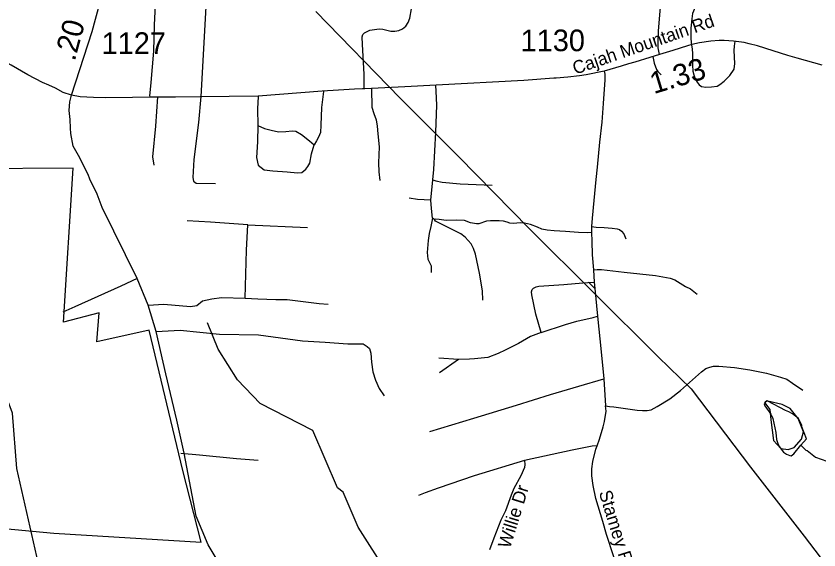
# Model space of a CAD drawing. Extents: x 1159738 to 1321356, y 736314 to 882035.
# Drawn here: x 1258338 to 1262980, y 763546 to 766631 of the extents above; entities that cross this region are included whole.
import ezdxf

# ---------------------------------------------------------------- set-up
doc = ezdxf.new("R2010")
doc.units = 0
for name, color, linetype in [('Exist Boundary Political City Limit New', 7, 'Continuous'), ('Exist Hydrographic Creek Single Shore', 7, 'Continuous'), ('Exist Hydrographic Misc Water Feature', 7, 'Continuous'), ('Exist Hydrographic Pond Under 1500 Sq Ft', 7, 'Continuous'), ('Exist Road Non-System Type 51', 7, 'Continuous'), ('Exist Road Non-System Type 51 Label', 7, 'Continuous'), ('Exist Road Secondary Mileage Hundredths English Label', 7, 'Continuous'), ('Exist Road Secondary Type 51 Attributed', 7, 'Continuous'), ('Exist Road Secondary Type 51 Label', 7, 'Continuous'), ('Exist Road Secondary Type 51 Number Label', 7, 'Continuous'), ('Exist Utilities Electrical Transmission Line', 7, 'Continuous'), ('Map Preparation Boundary City Limit Buffer Line', 7, 'Continuous')]:
    doc.layers.add(name, color=color, linetype=linetype)

msp = doc.modelspace()

# ---------------------------------------------------------------- linework, layer by layer
at = {"layer": 'Exist Boundary Political City Limit New'}
for points in [[(1259408.2, 763591.2), (1259303.5, 764005), (1259107.7, 764814.9), (1258806.2, 764747.9), (1258818.7, 764915.5), (1258613.5, 764861), (1258668.4, 765752.5), (1257499.4, 765743.9), (1257086.8, 765503), (1257089.2, 766483.8), (1256740.2, 766389), (1256819.5, 767268.4)], [(1257917.1, 760272), (1257824.5, 760333.6), (1257633.9, 760448.8), (1257399.4, 760578.7), (1257276.3, 760866.9), (1257297.3, 760917.2), (1257182.1, 761026.1), (1256872.7, 761210.1), (1256719.8, 761266.7), (1256686.3, 761310.7), (1256508.6, 761478), (1256445.8, 761502.8), (1256316, 761578.3), (1256226.1, 761676.5), (1256077.6, 761852.1), (1255993.6, 762020.2), (1255943.4, 762162.2), (1256045.7, 763847.1), (1257181.9, 763765), (1257194.5, 763867.6), (1257357.8, 763865.5), (1257345.5, 763755.6), (1258555.9, 763643.6), (1259408.2, 763591.2)]]:
    msp.add_lwpolyline(points, dxfattribs=at)
at = {"layer": 'Exist Hydrographic Creek Single Shore'}
for points in [[(1258506.5, 760310.8), (1258404.5, 760555.7), (1258331.5, 760649.1), (1258329.5, 760865.8), (1258282.5, 761001.4), (1258255.5, 761251.3), (1258171.5, 761538.6), (1258192.5, 761705.6), (1258270.4, 761818.9), (1258507.5, 761945.5), (1258503.5, 762454.3), (1258407.5, 762600.7), (1258403.5, 762781.3), (1258456.5, 762898.4), (1258478.5, 763423.2), (1258343.4, 764016.7), (1258318.4, 764335.7), (1258131.4, 764831.8), (1258119.4, 765009.3), (1258015.4, 765185.4)], [(1260494.5, 760096.9), (1260645.5, 760468), (1260799.5, 760622.6), (1261168.5, 760713.7), (1261290.6, 760788.5), (1261289.5, 760885.2), (1261193.5, 761054.5), (1261118.5, 761371.2), (1261055.5, 761523.4), (1261022.5, 761885.2), (1261037.5, 762167.2), (1261111.5, 762457.8), (1261072.5, 762583.3), (1260813.5, 762897), (1260315.5, 763678.4), (1260229.5, 763880.4), (1260196.5, 763904.1), (1260054.5, 764235.2), (1259749.5, 764392.3), (1259619.5, 764529.5), (1259507.4, 764705.7), (1259444.5, 764858)]]:
    msp.add_lwpolyline(points, dxfattribs=at)
at = {"layer": 'Exist Hydrographic Misc Water Feature'}
for points in [[(1262874.9, 764150.7), (1262908.8, 764187.7), (1262880.7, 764256.5), (1262880.9, 764264.5), (1262862.1, 764305.1), (1262826.8, 764332.1), (1262805.2, 764344.7), (1262787.3, 764351.2), (1262684.8, 764406.1), (1262676.8, 764406.4), (1262668.7, 764400.6), (1262664.4, 764390.7), (1262668.1, 764378.6), (1262702.7, 764329.6), (1262714, 764305.3), (1262731.8, 764224.8), (1262734.7, 764184.8), (1262742, 764160.5), (1262749.6, 764144.3), (1262774.7, 764111.6), (1262792.3, 764099.1), (1262812.1, 764090.6), (1262820.1, 764090.3), (1262834.5, 764101.9), (1262874.9, 764150.7)], [(1262874.9, 764150.7), (1262905, 764121.9), (1262912.9, 764119.7), (1262959.9, 764082.3), (1263025.1, 764058)]]:
    msp.add_lwpolyline(points, dxfattribs=at)
at = {"layer": 'Exist Hydrographic Pond Under 1500 Sq Ft'}
msp.add_lwpolyline([(1262666.9, 764395.3), (1262697.2, 764358), (1262701.8, 764297.5), (1262718.1, 764178.9), (1262760, 764132.3), (1262801.8, 764125.3), (1262836.7, 764137), (1262878.5, 764185.8), (1262890.2, 764227.7), (1262859.9, 764304.5), (1262813.4, 764362.7), (1262766.9, 764386), (1262685.5, 764404.6), (1262680.9, 764406.9)], close=True, dxfattribs=at)
at = {"layer": 'Exist Road Non-System Type 51'}
for p, q in [((1259679.1, 765423.5), (1260024, 765409.3)), ((1261677.3, 765164.6), (1261681.5, 765093.7)), ((1261681.5, 765093.7), (1261684.9, 765055.5)), ((1261684.9, 765055.5), (1261699.3, 764896)), ((1258678.3, 764950.9), (1258609, 764919.6)), ((1260896.8, 764646.2), (1260783.1, 764653.5)), ((1260896.8, 764646.2), (1260785.9, 764569.8)), ((1261736.6, 764534.2), (1261747.1, 764378))]:
    msp.add_line(p, q, dxfattribs=at)
for points in [[(1262058.4, 766408.4), (1262050.2, 766446.6), (1262050.2, 766472.1), (1262053.5, 766545.1), (1262061.8, 766659.7), (1262075, 766802.1), (1262095.5, 766963.5), (1262122.5, 767166.7), (1262137.5, 767285.7), (1262154.6, 767429.1), (1262156.8, 767465.9), (1262155.7, 767495.2), (1262144.1, 767522.3), (1262132.5, 767542.8), (1262115.3, 767585.4), (1262106.5, 767614.8), (1262097.6, 767667.3), (1262099.3, 767707.7), (1262103.2, 767736.2), (1262110.4, 767753.9), (1262123.6, 767768.3), (1262143.6, 767785.5)], [(1259662.4, 767068.8), (1259646.8, 767087.1), (1259611.3, 767115.9), (1259589.6, 767132.3), (1259569.8, 767140.7), (1259549.9, 767147.1), (1259526, 767151.6), (1259505.9, 767146), (1259487.7, 767138.4), (1259471.5, 767126.7), (1259465.1, 767108.8), (1259458.7, 767088.9), (1259458.4, 767072.9), (1259455.6, 767032.9), (1259406.8, 766165.8)], [(1259112.2, 766167), (1259120.3, 766246.9), (1259134.1, 766428.1), (1259138.2, 766577.8), (1259146.4, 766737.9), (1259146.4, 766883.4)], [(1262307.6, 766911), (1262306.5, 766855.1), (1262304.3, 766788.7), (1262295.5, 766751.6), (1262270.6, 766695.2), (1262249, 766646.3), (1262245.2, 766615.3), (1262239.6, 766560), (1262239.6, 766499.1), (1262242.9, 766462.6)], [(1260350.9, 766207.9), (1260351.8, 766294), (1260341.7, 766466.2), (1260339.9, 766510.9), (1260342.6, 766524.7), (1260352.8, 766534), (1260383.3, 766548.8), (1260437, 766556.2), (1260458.3, 766554.4), (1260481.4, 766549.7), (1260505.4, 766544.2), (1260528.5, 766543.3), (1260550.7, 766547.9), (1260572.9, 766556.2), (1260591.4, 766572.9), (1260605.3, 766594.2), (1260614.6, 766618.2), (1260624.7, 766672.8), (1260636.8, 766757.1), (1260643.2, 766853.4)], [(1262242.9, 766462.6), (1262247.8, 766441.9), (1262250, 766412.6), (1262248.3, 766346.2), (1262251.1, 766311.3), (1262256.1, 766290.3), (1262264.9, 766267), (1262275.4, 766248.8), (1262288.2, 766233.8), (1262300.9, 766224.4), (1262325.7, 766220.7), (1262358.3, 766221.8), (1262391.5, 766224.6), (1262408.1, 766235.1), (1262431.9, 766255), (1262465.6, 766286.6), (1262489.9, 766323.7), (1262493.8, 766355.8), (1262489.9, 766432.1), (1262491.6, 766456.8), (1262493.2, 766472.3), (1262495.4, 766482.8)], [(1262020.3, 766396), (1262028, 766357.9), (1262041.3, 766321.9), (1262049, 766310.3), (1262067.3, 766290.3)], [(1261738.5, 766312.5), (1261741.4, 766294), (1261741.4, 766261.3), (1261733.1, 766126.3), (1261725.3, 766017.8), (1261712.1, 765901.9), (1261697.1, 765756.6), (1261689.4, 765685.8), (1261677.8, 765565), (1261668.9, 765462.1), (1261666.2, 765415.3)], [(1260747.5, 765685.1), (1260754, 765744.7), (1260765.1, 765960.4), (1260771.5, 766115), (1260767.8, 766197), (1260766, 766230.3)], [(1260116.2, 766193.9), (1260104.1, 766101.4), (1260100.4, 765999.8), (1260097.7, 765957.2), (1260087.5, 765930.4), (1260075.5, 765909.1), (1260061.7, 765887.1)], [(1260392.5, 766210.9), (1260395.2, 766104.5), (1260407.3, 766067.4), (1260420.2, 766030.4), (1260426.7, 765995.2), (1260430.4, 765950.8), (1260436.9, 765874.9), (1260434.1, 765782.8), (1260435, 765730), (1260440.6, 765681)], [(1259156.6, 766164.6), (1259143.6, 765993.8), (1259127.2, 765816.7), (1259135.4, 765770)], [(1259406.8, 766165.8), (1259392.3, 766014.7), (1259366.3, 765801.3), (1259361.1, 765697.2), (1259363.7, 765676.4), (1259379.3, 765666), (1259491.2, 765663.4)], [(1259737.5, 766165.8), (1259734.4, 766095.3), (1259735.7, 765999.2)], [(1259735.7, 765999.2), (1259734.4, 765904.5), (1259728.9, 765812.5), (1259738.5, 765768.6), (1259772.8, 765742.5), (1259823.5, 765735.7), (1259905.8, 765730.2), (1259964.8, 765724.7), (1259990.9, 765727.4), (1260014.3, 765746.4), (1260025.7, 765761.7), (1260036.5, 765780.4), (1260047.3, 765834.6), (1260055.2, 765867.2), (1260061.7, 765887.1)], [(1259735.7, 765999.2), (1259775.5, 765981.4), (1259812.6, 765970.4), (1259855.1, 765962.2), (1259899, 765963.5), (1259934.6, 765967.7), (1259956.6, 765964.9), (1259989.5, 765945.4), (1260034.8, 765910.3), (1260061.7, 765887.1)], [(1260737.3, 765566.6), (1260747.5, 765685.1)], [(1260747.5, 765685.1), (1260766, 765678.6), (1260802.1, 765671.2), (1260905.6, 765661.9), (1261091.6, 765652.7)], [(1260737.3, 765566.6), (1260659.6, 765571.2), (1260610.6, 765577.7)], [(1260745.7, 765463.2), (1260741, 765518.5), (1260737.3, 765566.6)], [(1259679.1, 765423.5), (1259462.3, 765440), (1259327.9, 765448.3)], [(1260745.7, 765463.2), (1260736.1, 765415.1), (1260725.9, 765375.1), (1260720.4, 765334), (1260716.1, 765264.7), (1260719.5, 765225.4), (1260737.7, 765188.3), (1260739.2, 765148.1)], [(1260756.8, 765454.5), (1260745.7, 765463.2)], [(1261665.6, 765380.5), (1261640.7, 765378.2), (1261591, 765380.5), (1261515.2, 765386.5), (1261450.2, 765389.9), (1261408.1, 765392.6), (1261378.8, 765399.8), (1261352.3, 765410.3), (1261311.9, 765427), (1261277.1, 765434.7), (1261256.6, 765436.4), (1261234.2, 765434.1), (1261214.8, 765432.5), (1261192.7, 765433), (1261177.2, 765439.7), (1261155.7, 765445.2), (1261131.3, 765447.4), (1261081.6, 765446.9), (1261058.9, 765444.7), (1261013.8, 765430.8), (1260999.9, 765429.2), (1260965.7, 765435.8), (1260930.3, 765448.5), (1260884.9, 765451.3), (1260825.9, 765449.6), (1260785, 765454.5), (1260766.2, 765457.9), (1260756.8, 765454.5)], [(1261036.2, 764988.9), (1261035.3, 765043.5), (1261018.6, 765144.4), (1260993.7, 765255.5), (1260983.5, 765288.5), (1260969.7, 765315.3), (1260935.4, 765352.4), (1260909.5, 765372.7), (1260875.3, 765390.3), (1260813.3, 765420.9), (1260763.5, 765446.4), (1260756.8, 765454.5)], [(1259662.6, 765000.7), (1259670.8, 765278), (1259679.1, 765423.5)], [(1261666.2, 765415.3), (1261665.6, 765380.5)], [(1261666.2, 765415.3), (1261691.6, 765411.4), (1261738.1, 765408.1), (1261784, 765405.4), (1261814.4, 765400.9), (1261826.6, 765396.5), (1261838.2, 765387.7), (1261851.4, 765371.6), (1261864.2, 765342.8)], [(1261665.6, 765380.5), (1261666.4, 765329.8), (1261669.5, 765251.8), (1261677.3, 765164.6)], [(1261677.3, 765164.6), (1261698, 765166), (1261723.7, 765166), (1261854.1, 765150.6), (1262036.1, 765130.8), (1262120.2, 765116.2), (1262147.6, 765106.8), (1262209.4, 765068.1), (1262237.7, 765054.4), (1262275.5, 765024.3)], [(1259038.1, 765114.6), (1258943.7, 765070.6), (1258678.3, 764950.9)], [(1261374.2, 764802.7), (1261343.9, 764907.5), (1261319.8, 765019.5), (1261318.9, 765038), (1261322.6, 765050.9), (1261329.1, 765059.3), (1261344.8, 765066.7), (1261360.5, 765069.5), (1261505.8, 765079.6), (1261615.8, 765088.9), (1261644.5, 765091.7), (1261681.5, 765093.7)], [(1259102.8, 764959.4), (1259193.4, 764966.3), (1259347, 764952.6), (1259382.7, 764958.1), (1259415.6, 764985.5), (1259470.5, 764996.5), (1259525.3, 765004.8), (1259662.6, 765000.7)], [(1259662.6, 765000.7), (1259736.6, 764996.5), (1259840.9, 764993.8), (1259906.7, 764993.8), (1260090.1, 764969.4), (1260142.3, 764965.5)], [(1261374.2, 764802.7), (1261515.3, 764848.3), (1261581.3, 764868.6), (1261674, 764888.7), (1261699.3, 764896)], [(1261699.3, 764896), (1261721.2, 764689.6), (1261736.6, 764534.2)], [(1259147.6, 764808.6), (1259286.6, 764815.3), (1259514.4, 764793.3), (1259739.3, 764787.9), (1259994.3, 764754.4), (1260125.6, 764745.8), (1260256.1, 764737.3), (1260345.3, 764737.3), (1260368.5, 764720.9), (1260382.2, 764708.9), (1260389.9, 764682.3), (1260392.5, 764629.9), (1260401.1, 764575.8), (1260416.5, 764526), (1260438, 764477.9), (1260466.2, 764436.3)], [(1261374.2, 764802.7), (1261312.4, 764779.3), (1261242.5, 764738.1), (1261165.7, 764699.7), (1261125.9, 764680.5), (1261065.5, 764658.5), (1260988.7, 764650.3), (1260959.9, 764648.9), (1260896.8, 764646.2)], [(1261747.1, 764378), (1261769.2, 764375.5), (1261794.1, 764373.7), (1261929.7, 764354), (1261960.6, 764351.4), (1261987.2, 764350.6), (1262010.3, 764355.7), (1262045.5, 764374.6), (1262117.6, 764418.4), (1262179.4, 764466.5), (1262300.9, 764574.3), (1262326.6, 764594.1), (1262348.7, 764602.7), (1262371, 764607.8), (1262401.9, 764607.8), (1262492, 764599.2), (1262580.4, 764587.2), (1262677.3, 764566.6), (1262758, 764545.1), (1262794, 764532.2), (1262827.5, 764509.9), (1262886.5, 764468.9)], [(1260730.9, 764229.5), (1260984.8, 764307.5), (1261231.7, 764383.1), (1261427.9, 764443.5), (1261591.1, 764491.5), (1261736.6, 764534.2)], [(1261697.8, 764148), (1261711.1, 764185.1), (1261733.4, 764257.2), (1261740.3, 764288.1), (1261749.7, 764347.1), (1261747.1, 764378)], [(1261697.8, 764148), (1261669.9, 764145.7), (1261552.6, 764121.9), (1261278, 764062.7)], [(1261969.1, 763062.9), (1261892, 763257.9), (1261794.4, 763505.7), (1261752.1, 763635.7), (1261730.5, 763709.5), (1261691, 763843.3), (1261675, 763918.6), (1261667.7, 763973.8), (1261667.7, 764014.3), (1261673.3, 764056.7), (1261691.2, 764127.3), (1261697.8, 764148)], [(1259291.2, 764104.5), (1259399.1, 764095.4), (1259613.7, 764074.6), (1259738.5, 764065.5)], [(1261278, 764062.7), (1260987.4, 763973.2), (1260778.9, 763901.9), (1260702.7, 763875.5), (1260664.9, 763860.1)], [(1261278, 764062.7), (1261279, 764040.3), (1261278.2, 764023.1), (1261255.9, 763973.3), (1261216.4, 763900.3), (1261201, 763862), (1261168.4, 763771.8), (1261140.9, 763717.7), (1261100.6, 763614.7), (1261075.7, 763546)]]:
    msp.add_lwpolyline(points, dxfattribs=at)
at = {"layer": 'Exist Road Secondary Type 51 Attributed'}
for points in [[(1258659.5, 766173.9), (1258778.8, 766541.9), (1258848.6, 766799.5), (1258897.6, 767071.6), (1258916.3, 767163.8), (1258924.6, 767214.9)], [(1258659.5, 766173.9), (1258611.2, 766189.1), (1258565.9, 766213.1), (1258527.2, 766230.8), (1258492, 766247.2), (1258406.3, 766290.8), (1258310.6, 766346.7), (1258192.3, 766412), (1258072.8, 766469.9), (1257999.3, 766505.5), (1257919.8, 766537.2), (1257834.1, 766560.9), (1257715.8, 766566.8), (1257630.1, 766564.9), (1257556.7, 766553), (1257499.5, 766543.1), (1257440.4, 766525.3), (1257389.4, 766497.6), (1257330.2, 766458), (1257297.6, 766437.7)], [(1262998.7, 766346.4), (1262853.8, 766386.4), (1262800.2, 766402.6), (1262715.6, 766429.5), (1262625.5, 766458.2), (1262576.1, 766470.8), (1262547.5, 766477.5), (1262486.7, 766485.5), (1262432.2, 766488.5), (1262402.7, 766488.5), (1262354.6, 766485.9), (1262290.4, 766475.8), (1262245.2, 766465.7), (1262221, 766459), (1262135.8, 766432.1), (1262058.4, 766408.4), (1262002.6, 766391.4), (1261916.5, 766363.4), (1261879.4, 766354.5), (1261837.2, 766341.8), (1261738.5, 766312.5), (1261633.8, 766291.7), (1261595.3, 766285), (1261528.1, 766277.9), (1261460.9, 766271.6), (1261447.9, 766271.2), (1261273.2, 766258.1), (1260766.3, 766232.1), (1260586.7, 766221.9), (1260393.3, 766212.2), (1260355.2, 766210.4), (1260342.2, 766210), (1260294.8, 766207.4), (1260203.3, 766202.2), (1260107.8, 766195.8), (1259737.8, 766167.8), (1259403.4, 766163), (1259260.4, 766161.5), (1259160.3, 766161.1), (1259112.2, 766161.1), (1259010.7, 766159.2), (1258854.6, 766158.5), (1258786.3, 766159.6), (1258708.3, 766164.1), (1258659.5, 766173.9)], [(1259541.7, 763421.8), (1259448.9, 763574.7), (1259379.4, 763740.8), (1259311.1, 764105.2), (1259267.6, 764295.6), (1259204, 764563.1), (1259147.6, 764808.6), (1259102.8, 764959.4), (1259038.1, 765114.6), (1258836.3, 765525.3), (1258807.8, 765601.9), (1258765.5, 765688.8), (1258756.1, 765715), (1258700.2, 765824.2), (1258669.3, 765878.9), (1258654.7, 765951.2), (1258653.8, 765982.3), (1258650.4, 766033.1), (1258645.2, 766085.3), (1258648.9, 766135.7), (1258659.5, 766173.9)]]:
    msp.add_lwpolyline(points, dxfattribs=at)
at = {"layer": 'Exist Utilities Electrical Transmission Line'}
msp.add_line((1261647.4, 765092.9), (1261684.9, 765055.5), dxfattribs=at)
msp.add_lwpolyline([(1260071.3, 766656.1), (1260559, 766155.8), (1260895.8, 765818.2), (1261306.3, 765401), (1262050.5, 764660.7), (1262241.8, 764477.3), (1262584.8, 764023.8), (1262894.9, 763624.6), (1263352, 763026.8), (1264106.6, 762036.4), (1264464.1, 761610.6), (1264877.2, 761103.9), (1265877.9, 759872.5), (1265970.7, 759775.2), (1266388.3, 759310.1), (1266775.8, 758837.4), (1266960.8, 758648.2), (1267267.8, 758259.1), (1267574.2, 757908.8), (1267916.1, 757570.1), (1267951.8, 757615.6)], dxfattribs=at)
at = {"layer": 'Map Preparation Boundary City Limit Buffer Line'}
for points in [[(1259408.2, 763591.2), (1259303.5, 764005), (1259107.7, 764814.9), (1258806.2, 764747.9), (1258818.7, 764915.5), (1258613.5, 764861), (1258668.4, 765752.5), (1257499.4, 765743.9), (1257086.8, 765503), (1257089.2, 766483.8), (1256740.2, 766389), (1256819.5, 767268.4)], [(1257917.1, 760272), (1257824.5, 760333.6), (1257633.9, 760448.8), (1257399.4, 760578.7), (1257276.3, 760866.9), (1257297.3, 760917.2), (1257182.1, 761026.1), (1256872.7, 761210.1), (1256719.8, 761266.7), (1256686.3, 761310.7), (1256508.6, 761478), (1256445.8, 761502.8), (1256316, 761578.3), (1256226.1, 761676.5), (1256077.6, 761852.1), (1255993.6, 762020.2), (1255943.4, 762162.2), (1256045.7, 763847.1), (1257181.9, 763765), (1257194.5, 763867.6), (1257357.8, 763865.5), (1257345.5, 763755.6), (1258555.9, 763643.6), (1259408.2, 763591.2)]]:
    msp.add_lwpolyline(points, dxfattribs=at)

# ---------------------------------------------------------------- texts
at = {"layer": 'Exist Road Non-System Type 51 Label'}
for s, rotation, p in [('Willie Dr', 72.7875, (1261194, 763550.1)), ('Stamey Rd', 287.192, (1261706.8, 763877.9))]:
    msp.add_text(s, height=75, rotation=rotation, dxfattribs=at).set_placement(p)
at = {"layer": 'Exist Road Secondary Mileage Hundredths English Label'}
for s, rotation, p in [('.20', 74.8327, (1258677.2, 766365.5)), ('1.33', 16.8489, (1262025.3, 766179.1))]:
    msp.add_text(s, height=125, rotation=rotation, dxfattribs=at).set_placement(p)
at = {"layer": 'Exist Road Secondary Type 51 Label'}
msp.add_text('Cajah Mountain Rd', height=75, rotation=19.1405, dxfattribs=at).set_placement((1261571.3, 766291.5))
at = {"layer": 'Exist Road Secondary Type 51 Number Label'}
for s, p in [('1130', (1261255.5, 766427.5)), ('1127', (1258833.1, 766411.6))]:
    msp.add_text(s, height=125, dxfattribs=at).set_placement(p)

doc.saveas('drawing.dxf')
